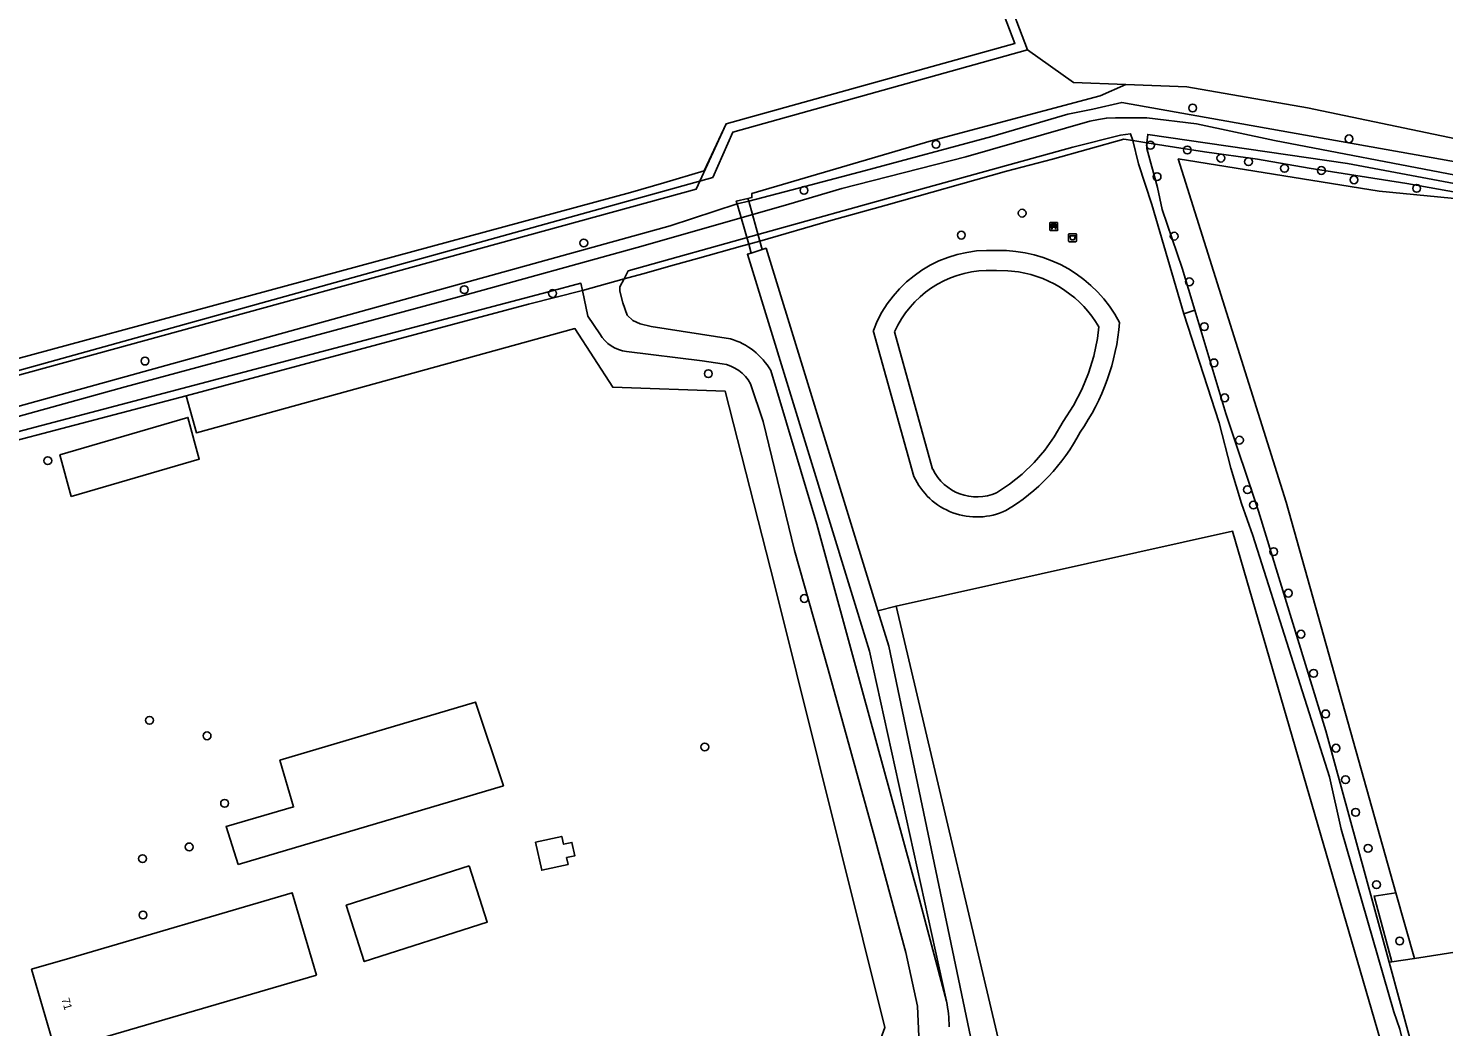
# Model space of a CAD drawing. Extents: x 164494 to 166241, y 382475 to 384494.
# Drawn here: x 164827.4 to 165004.2, y 383502.5 to 383627.3 of the extents above; entities that cross this region are included whole.
import ezdxf

# ---------------------------------------------------------------- set-up
doc = ezdxf.new("R2010")
doc.units = 0
for name, color, linetype in [('IMGEO_Afvalbak', 7, 'Continuous'), ('IMGEO_Bank', 7, 'Continuous'), ('IMGEO_Boom', 7, 'Continuous'), ('IMGEO_Bouwland', 7, 'Continuous'), ('IMGEO_Dek', 7, 'Continuous'), ('IMGEO_Erf', 7, 'Continuous'), ('IMGEO_Grasland_agrarisch', 7, 'Continuous'), ('IMGEO_Grasland_overig', 7, 'Continuous'), ('IMGEO_Groenvoorziening', 7, 'Continuous'), ('IMGEO_Haag', 7, 'Continuous'), ('IMGEO_Hek', 7, 'Continuous'), ('IMGEO_Loofbos', 7, 'Continuous'), ('IMGEO_Meer_plas_ven_vijver', 7, 'Continuous'), ('IMGEO_Pand', 7, 'Continuous'), ('IMGEO_Pand_nummerreeks', 7, 'Continuous'), ('IMGEO_Voetpad_open', 7, 'Continuous'), ('IMGEO_Waterloop', 7, 'Continuous')]:
    doc.layers.add(name, color=color, linetype=linetype)

msp = doc.modelspace()

# ---------------------------------------------------------------- linework, layer by layer
at = {"layer": 'IMGEO_Afvalbak'}
for p, q in [((164957.36, 383600.69), (164957.36, 383601.49)), ((164957.36, 383601.49), (164957.36, 383600.69)), ((164957.46, 383601.59), (164958.25, 383601.59)), ((164958.25, 383601.59), (164957.46, 383601.59)), ((164958.35, 383601.49), (164958.35, 383600.69)), ((164958.35, 383600.69), (164958.35, 383601.49)), ((164958.25, 383600.59), (164957.46, 383600.59)), ((164957.46, 383600.59), (164958.25, 383600.59))]:
    msp.add_line(p, q, dxfattribs=at)
msp.add_lwpolyline([(164957.5, 383601.31), (164958.2, 383601.31), (164958.05, 383600.83), (164957.65, 383600.83), (164957.5, 383601.31)], dxfattribs=at)
for centre, start, end in [((164957.46, 383601.49), 90, 180), ((164957.46, 383601.49), 90, 180), ((164958.25, 383601.49), 0, 90), ((164958.25, 383601.49), 360, 90), ((164957.46, 383600.69), 180, 270), ((164957.46, 383600.69), 180, 270), ((164958.25, 383600.69), 270, 0), ((164958.25, 383600.69), 270, 0)]:
    msp.add_arc(centre, 0.1, start, end, dxfattribs=at)
at = {"layer": 'IMGEO_Bank'}
for p, q in [((164955, 383602.07), (164955, 383602.91)), ((164955, 383602.91), (164955, 383602.07)), ((164955.07, 383602.99), (164955.91, 383602.99)), ((164955.91, 383602.99), (164955.07, 383602.99)), ((164955.3, 383602.5), (164955.3, 383602.6)), ((164955.64, 383602.61), (164955.35, 383602.61)), ((164955.35, 383602.6), (164955.35, 383602.5)), ((164955.64, 383602.5), (164955.64, 383602.6)), ((164955.69, 383602.6), (164955.69, 383602.5)), ((164955.99, 383602.92), (164955.99, 383602.08)), ((164955.99, 383602.08), (164955.99, 383602.92)), ((164955.92, 383601.99), (164955.08, 383601.99)), ((164955.08, 383601.99), (164955.92, 383601.99)), ((164955.69, 383602.39), (164955.3, 383602.39)), ((164955.35, 383602.49), (164955.64, 383602.49))]:
    msp.add_line(p, q, dxfattribs=at)
for points in [[(164955.3, 383602.61), (164955.21, 383602.61), (164955.21, 383602.77), (164955.78, 383602.77), (164955.78, 383602.61), (164955.69, 383602.61)], [(164955.24, 383602.39), (164955.1, 383602.39), (164955.21, 383602.49), (164955.3, 383602.49)], [(164955.29, 383602.38), (164955.29, 383602.18), (164955.25, 383602.18), (164955.25, 383602.38)], [(164955.69, 383602.49), (164955.78, 383602.49), (164955.89, 383602.39), (164955.75, 383602.39)], [(164955.74, 383602.38), (164955.74, 383602.18), (164955.7, 383602.18), (164955.7, 383602.38)]]:
    msp.add_lwpolyline(points, dxfattribs=at)
for centre, radius, start, end in [((164955.07, 383602.91), 0.0779, 92.4484, 184.2845), ((164955.07, 383602.91), 0.0779, 92.4484, 184.2845), ((164955.3, 383602.6), 0.00671, 2.8957, 87.1043), ((164955.35, 383602.6), 0.00671, 92.8957, 177.1043), ((164955.64, 383602.6), 0.00671, 2.8957, 87.1043), ((164955.69, 383602.6), 0.00671, 92.8957, 177.1043), ((164955.92, 383602.91), 0.0779, 2.4484, 94.2845), ((164955.92, 383602.91), 0.0779, 2.4484, 94.2845), ((164955.07, 383602.07), 0.0779, 182.4484, 274.2845), ((164955.07, 383602.07), 0.0779, 182.4484, 274.2845), ((164955.24, 383602.38), 0.00671, 2.8957, 87.1043), ((164955.3, 383602.38), 0.00671, 92.8957, 177.1043), ((164955.3, 383602.5), 0.00671, 272.8957, 357.1043), ((164955.35, 383602.5), 0.00671, 182.8957, 267.1043), ((164955.64, 383602.5), 0.00671, 272.8957, 357.1043), ((164955.69, 383602.5), 0.00671, 182.8957, 267.1043), ((164955.69, 383602.38), 0.00671, 2.8957, 87.1043), ((164955.75, 383602.38), 0.00671, 92.8957, 177.1043), ((164955.92, 383602.07), 0.0779, 272.4484, 4.2845), ((164955.92, 383602.07), 0.0779, 272.4484, 4.2845)]:
    msp.add_arc(centre, radius, start, end, dxfattribs=at)
at = {"layer": 'IMGEO_Boom'}
for centre in [(164972.86, 383617.29), (164940.79, 383612.76), (164992.39, 383613.44), (164967.58, 383612.64), (164972.19, 383612.04), (164976.38, 383611.03), (164979.83, 383610.58), (164984.33, 383609.76), (164988.94, 383609.48), (164968.41, 383608.72), (164993.01, 383608.32), (164924.3, 383607), (165000.84, 383607.25), (164951.55, 383604.15), (164896.79, 383600.43), (164943.95, 383601.41), (164970.55, 383601.27), (164972.45, 383595.58), (164881.86, 383594.6), (164892.89, 383594.12), (164974.31, 383589.97), (164841.98, 383585.67), (164975.52, 383585.44), (164912.35, 383584.09), (164976.85, 383581.08), (164978.7, 383575.79), (164829.83, 383573.22), (164979.7, 383569.6), (164980.45, 383567.68), (164982.97, 383561.85), (164984.81, 383556.67), (164924.35, 383556), (164986.39, 383551.54), (164987.96, 383546.65), (164842.54, 383540.78), (164989.47, 383541.58), (164849.73, 383538.85), (164911.91, 383537.45), (164990.76, 383537.3), (164991.95, 383533.36), (164851.92, 383530.41), (164993.21, 383529.29), (164847.5, 383524.96), (164994.77, 383524.79), (164841.67, 383523.5), (164995.82, 383520.25), (164841.72, 383516.45), (164998.71, 383513.21)]:
    msp.add_circle(centre, 0.489, dxfattribs=at)
at = {"layer": 'IMGEO_Bouwland'}
msp.add_lwpolyline([(164952.24, 383624.56), (164957.95, 383620.5), (164964.5, 383620.21)], dxfattribs=at)
at = {"layer": 'IMGEO_Dek'}
msp.add_lwpolyline([(164917.42, 383605.66), (164917.29, 383605.99), (164915.83, 383605.67), (164915.95, 383605.32), (164917.41, 383600.29), (164917.71, 383599.17), (164919.08, 383599.62), (164918.79, 383600.67)], close=True, dxfattribs=at)
at = {"layer": 'IMGEO_Erf'}
msp.add_lwpolyline([(164847.12, 383581.32), (164808.73, 383571.24)], dxfattribs=at)
at = {"layer": 'IMGEO_Grasland_agrarisch'}
for points in [[(165015.42, 383605.02), (164999.61, 383607.84), (164987.41, 383609.77), (164980.94, 383610.91), (164974.35, 383611.81), (164970.6, 383612.41), (164967.11, 383612.96)], [(165015.42, 383605.02), (164996.14, 383606.9), (164971.06, 383610.94), (164984.55, 383568.05), (164998.25, 383519.23)], [(164998.25, 383519.23), (164995.51, 383518.81), (164997.74, 383510.6)], [(165000.55, 383511.04), (164998.25, 383519.23)], [(165037.14, 383516.76), (165036.43, 383516.65), (165000.55, 383511.04)], [(165000.55, 383511.04), (164997.74, 383510.6)], [(164997.74, 383510.6), (164997.4, 383510.55)]]:
    msp.add_lwpolyline(points, dxfattribs=at)
at = {"layer": 'IMGEO_Grasland_overig'}
for points in [[(164915.95, 383605.32), (164915.83, 383605.67), (164917.29, 383605.99), (164917.79, 383606.09), (164917.8, 383606.63), (164940.19, 383613.17), (164961.32, 383618.82), (164964.5, 383620.21)], [(164964.5, 383620.21), (164972.14, 383619.93), (164987.22, 383617.3), (165008.51, 383612.87), (165025.3, 383610.21), (165102.82, 383594.97), (165169.18, 383581.72)], [(165020.18, 383604.17), (165026.22, 383603.09), (165042.23, 383600.26), (165045.91, 383599.47), (165047.75, 383599.22), (165063.67, 383596.42), (165064.85, 383596.21), (165066.11, 383595.98), (165066.32, 383597.46), (165066.62, 383599.75), (165063.54, 383600.29), (164963.99, 383617.99), (164960.38, 383617.14), (164957.24, 383616.51), (164947.75, 383613.72), (164931.98, 383609.47), (164923.62, 383607.29), (164917.42, 383605.66), (164915.95, 383605.32)], [(164901.82, 383595.96), (164904.16, 383596.59), (164908.13, 383597.68), (164911, 383598.49), (164916.63, 383600.07), (164917.41, 383600.29), (164918.79, 383600.67), (164927.64, 383603.22), (164934.55, 383605.16), (164949.6, 383609.42), (164955.36, 383610.88), (164964.27, 383613.39), (164965.36, 383613.22)], [(164933.53, 383554.47), (164919.56, 383599.76), (164919.08, 383599.62), (164917.71, 383599.17), (164917.23, 383599.02), (164932.48, 383549.41), (164942.09, 383505.68)], [(164938.03, 383571.26), (164932.96, 383589.5)], [(164935.81, 383555.05), (164977.85, 383564.41), (164998.77, 383492.32), (164993.52, 383472.03)], [(164933.53, 383554.47), (164935.81, 383555.05)], [(164947, 383492.11), (164934.9, 383550.04), (164933.53, 383554.47)]]:
    msp.add_lwpolyline(points, dxfattribs=at)
for centre, radius, start, end in [((164947.45, 383584.02), 15.49, 86.5691, 159.2586), ((164948.84, 383582.67), 16.82, 27.7272, 91.5446), ((164936.21, 383592.63), 27.59, 324.994, 355.5601), ((164936.86, 383588.28), 24.77, 300.7736, 332.396), ((164945.89, 383574.82), 8.63, 204.3898, 294.9736)]:
    msp.add_arc(centre, radius, start, end, dxfattribs=at)
at = {"layer": 'IMGEO_Groenvoorziening'}
for points in [[(164915.95, 383605.32), (164907.59, 383602.56), (164807.84, 383574.95)], [(164951.18, 383489.92), (164935.81, 383555.05)]]:
    msp.add_lwpolyline(points, dxfattribs=at)
at = {"layer": 'IMGEO_Haag'}
for points in [[(164952.24, 383624.56), (164915.43, 383614.29), (164912.9, 383608.61), (164815.99, 383581.68), (164809.35, 383607.14), (164809.37, 383610.5), (164809.84, 383614.24), (164810.84, 383618.03), (164812.57, 383621.52), (164814.8, 383624.76), (164817.45, 383627.55), (164820.32, 383629.53), (164824.09, 383631.63), (164928.88, 383685.99)], [(164928.88, 383685.99), (164932.69, 383675.97), (164931.61, 383675.42), (164928.23, 383684.3), (164824.66, 383630.58), (164820.95, 383628.51), (164818.24, 383626.63), (164815.73, 383624), (164813.61, 383620.91), (164811.97, 383617.6), (164811.02, 383614.01), (164810.57, 383610.42), (164810.55, 383607.29), (164811.16, 383604.87), (164816.55, 383583.41), (164902.62, 383606.74), (164906.79, 383607.95), (164911.84, 383609.44), (164914.57, 383615.3), (164950.65, 383625.36), (164939.7, 383654.17), (164934.41, 383668.07), (164935.49, 383668.59), (164952.24, 383624.56)]]:
    msp.add_lwpolyline(points, dxfattribs=at)
at = {"layer": 'IMGEO_Hek'}
for points in [[(164939.7, 383654.17), (164950.65, 383625.36), (164914.57, 383615.3), (164910.85, 383607.16), (164817.05, 383581.41)], [(164993.52, 383472.03), (164951.18, 383489.92), (164935.81, 383555.05), (164977.85, 383564.41), (164998.77, 383492.32), (164993.52, 383472.03)]]:
    msp.add_lwpolyline(points, dxfattribs=at)
at = {"layer": 'IMGEO_Loofbos'}
for points in [[(164847.12, 383581.32), (164880.39, 383590.23), (164889.88, 383592.79), (164896.62, 383594.49)], [(164922.44, 383490.76), (164883.7, 383477.06), (164883.27, 383478.53), (164932.04, 383495.77), (164933.54, 383500), (164934.39, 383502.39), (164920.62, 383557.77), (164914.46, 383581.9), (164900.41, 383582.4), (164895.68, 383589.74), (164848.39, 383576.71), (164847.12, 383581.32)]]:
    msp.add_lwpolyline(points, dxfattribs=at)
at = {"layer": 'IMGEO_Meer_plas_ven_vijver'}
for points in [[(164951.1, 383596.81), (164949.78, 383596.95), (164948.34, 383596.98), (164947.05, 383597)], [(164935.61, 383589.32), (164940.37, 383572.16)], [(164948.36, 383569.22), (164949.96, 383570.27), (164951.56, 383571.55), (164953.04, 383572.98), (164954.37, 383574.53), (164955.56, 383576.19), (164956.68, 383578.1), (164957.96, 383580.12), (164958.99, 383582.1), (164959.83, 383584.16), (164960.49, 383586.29), (164960.96, 383588.48), (164961.14, 383589.96)]]:
    msp.add_lwpolyline(points, dxfattribs=at)
for centre, radius, start, end in [((164947.44, 383584.05), 12.95, 91.717, 156.0021), ((164948.87, 383582.75), 14.23, 30.4446, 80.9827), ((164945.89, 383574.81), 6.11, 205.5993, 293.8573)]:
    msp.add_arc(centre, radius, start, end, dxfattribs=at)
at = {"layer": 'IMGEO_Pand'}
for points in [[(164832.77, 383568.75), (164831.34, 383573.96), (164847.33, 383578.63), (164848.76, 383573.43), (164832.77, 383568.75)], [(164853.62, 383522.76), (164852.11, 383527.51), (164860.53, 383529.97), (164858.83, 383535.79), (164883.27, 383543.06), (164886.75, 383532.61), (164876.53, 383529.57), (164853.62, 383522.76)], [(164890.77, 383525.55), (164894.04, 383526.28), (164894.26, 383525.3), (164895.31, 383525.53), (164895.68, 383523.85), (164894.64, 383523.62), (164894.83, 383522.78), (164891.55, 383522.05), (164890.77, 383525.55)], [(164882.47, 383522.61), (164884.73, 383515.57), (164869.37, 383510.64), (164867.11, 383517.68), (164882.47, 383522.61)], [(164863.39, 383508.95), (164835.63, 383500.8), (164832.94, 383500), (164830.83, 383499.38), (164830.64, 383500), (164827.8, 383509.67), (164832.6, 383511.08), (164860.38, 383519.23), (164863.39, 383508.95)]]:
    msp.add_lwpolyline(points, dxfattribs=at)
at = {"layer": 'IMGEO_Voetpad_open'}
msp.add_lwpolyline([(164917.42, 383605.66), (164917.29, 383605.99), (164915.83, 383605.67), (164915.95, 383605.32), (164917.41, 383600.29), (164917.71, 383599.17), (164919.08, 383599.62), (164918.79, 383600.67), (164917.42, 383605.66)], dxfattribs=at)
at = {"layer": 'IMGEO_Waterloop'}
for points in [[(164808.07, 383573.74), (164839.5, 383582.44), (164881, 383593.65), (164904.2, 383600.06), (164922.41, 383605.28), (164929.02, 383607.23), (164944.53, 383611.21), (164959.99, 383615.65), (164961.1, 383615.87), (164962.08, 383616.04), (164963.23, 383616.06), (164964.57, 383616.06), (164967.13, 383616.07), (164973.33, 383615.3), (164983.07, 383613.24), (165005.7, 383608.91), (165047.63, 383601.27), (165065, 383597.92)], [(164901.82, 383595.96), (164902.35, 383596.93), (164918.69, 383601.54), (164936.64, 383606.53), (164957.87, 383612.41), (164963.86, 383613.91), (164965.11, 383614.07), (164965.36, 383613.22)], [(164967.11, 383612.96), (164965.36, 383613.22)], [(164965.36, 383613.22), (164966.1, 383610.3), (164967.77, 383605.22), (164971.75, 383591.57)], [(165064.87, 383597.04), (165005.54, 383607.85), (164992.18, 383610.36), (164967.25, 383613.99), (164967.11, 383612.96)], [(164967.11, 383612.96), (164967.11, 383612.24), (164968.48, 383607.36), (164969.03, 383604.62), (164971.54, 383597.29), (164973.11, 383592.03)], [(164896.62, 383594.49), (164901.82, 383595.96)], [(164901.82, 383595.96), (164901.28, 383594.96), (164901.3, 383594.42), (164901.68, 383592.96), (164902.19, 383591.4), (164902.9, 383590.75), (164903.85, 383590.34), (164905.19, 383590), (164915.11, 383588.45)], [(164896.62, 383594.49), (164896.43, 383595.39), (164892.39, 383594.31), (164808.48, 383572.19)], [(164896.62, 383594.49), (164897.28, 383591.3), (164898.79, 383589.06)], [(164973.11, 383592.03), (164971.75, 383591.57)], [(164973.11, 383592.03), (164977, 383579.1), (164981.06, 383566.91), (164989.48, 383539.45), (164997.4, 383510.55)], [(164971.75, 383591.57), (164976.18, 383577.96), (164977.61, 383572.29), (164978.96, 383567.87), (164980.39, 383563.89), (164989.97, 383533.7), (164991.42, 383527.2), (164997.99, 383504.36), (164998.74, 383502.2), (164999.27, 383500), (165000, 383497.12), (165000.21, 383496.32)], [(164902.12, 383586.88), (164911.6, 383585.68), (164914.08, 383585.33)], [(164920.15, 383584.49), (164925.92, 383565.28), (164931.61, 383544.38), (164938.51, 383519.14), (164942.09, 383505.68)], [(164917.63, 383582.83), (164919.18, 383578.11), (164923.11, 383561.98), (164927.33, 383547.13), (164933.13, 383526.07), (164937.04, 383511.77), (164938.47, 383505.07), (164938.66, 383501.26), (164938.35, 383499.27), (164937.52, 383497.09), (164937, 383495.08), (164936.39, 383494.23), (164932.82, 383493.02), (164930.65, 383492.56), (164922.44, 383490.76)], [(164997.4, 383510.55), (165000, 383501.06), (165000.29, 383500), (165001.51, 383495.11), (165002.38, 383489.05), (165002.11, 383484.47), (165000, 383477.73), (164998.57, 383473.94), (164997.61, 383470.12)]]:
    msp.add_lwpolyline(points, dxfattribs=at)
for centre, radius, start, end in [((164902.69, 383591.37), 4.53, 210.6729, 262.8172), ((164912.71, 383580.21), 8.58, 29.8844, 73.7449), ((164913.38, 383580.59), 4.8, 27.8377, 81.6116), ((164928.15, 383502.56), 14.28, 359.7502, 12.6219)]:
    msp.add_arc(centre, radius, start, end, dxfattribs=at)

# ---------------------------------------------------------------- texts
at = {"layer": 'IMGEO_Pand_nummerreeks'}
msp.add_text('71', height=1, rotation=286.3536, dxfattribs=at).set_placement((164831.53, 383505.93))

doc.saveas('drawing.dxf')
